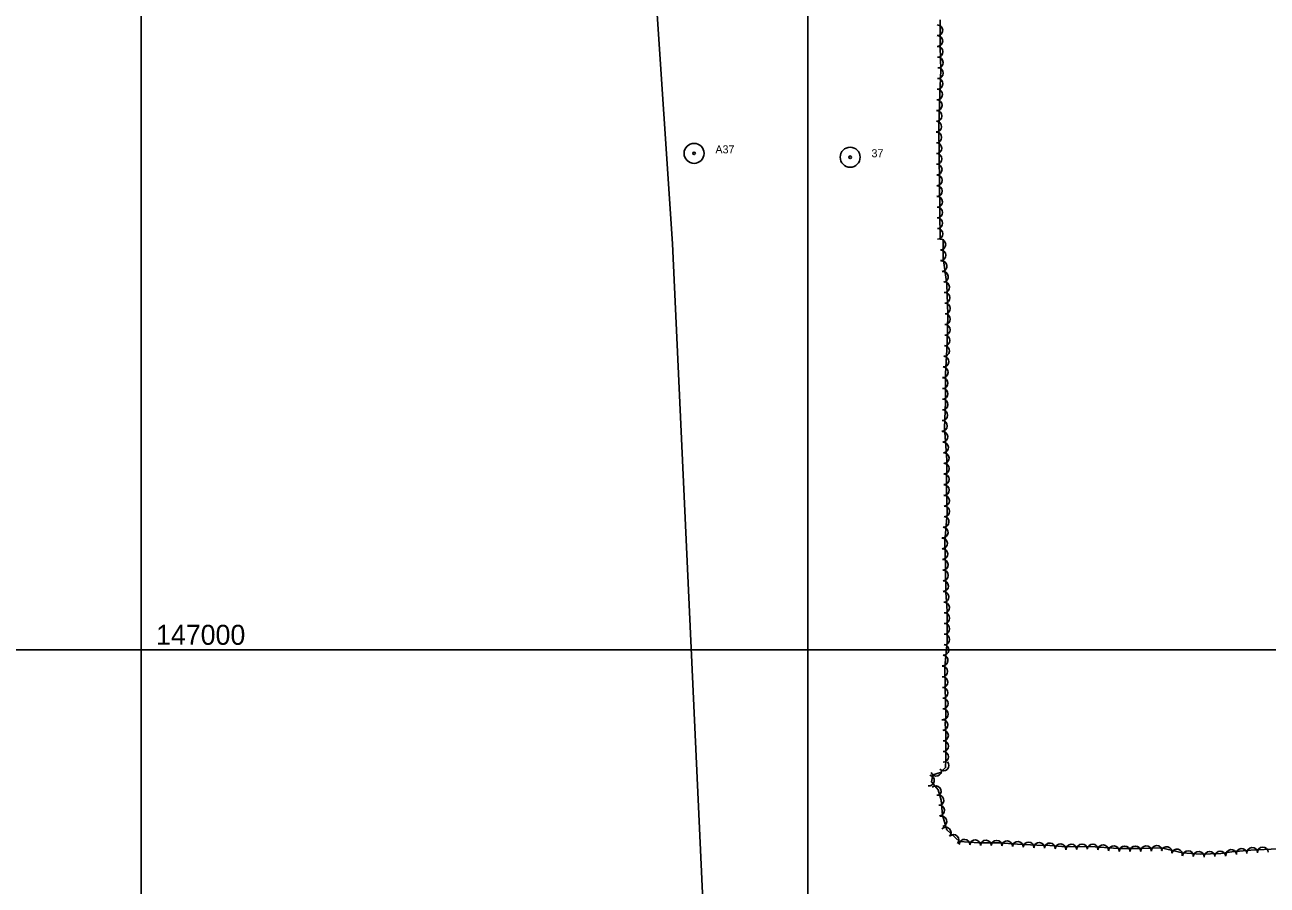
# Model space of a CAD drawing. Extents: x 353423 to 364002, y 127000 to 201942.
# Drawn here: x 358913 to 359844, y 146824 to 147469 of the extents above; entities that cross this region are included whole.
import ezdxf

# ---------------------------------------------------------------- set-up
doc = ezdxf.new("R2010")
doc.units = 0
for name, color, linetype in [('E_FEN_Generic', 7, 'Continuous'), ('E_LAND_TreeLine', 7, 'Continuous'), ('E_RDWY_AsphConc', 7, 'Continuous'), ('E_RDWY_Gravel', 7, 'Continuous')]:
    doc.layers.add(name, color=color, linetype=linetype)

msp = doc.modelspace()

# ---------------------------------------------------------------- linework, layer by layer
at = {"layer": 'E_FEN_Generic'}
for points in [[(359599.31, 147307.83), (359598.31, 147391.55), (359598.96, 147416.39), (359599.69, 147434.75), (359599.19, 147451.84), (359599.16, 147472.39)], [(359852.41, 146850.85), (359832.16, 146849.7), (359818.02, 146848.42), (359809.59, 146847.16), (359794.27, 146846.81), (359781.07, 146847.71), (359764.95, 146851.42), (359750.43, 146851), (359732.81, 146850.91), (359711.91, 146852.56), (359693.43, 146852.24), (359681.52, 146853.22), (359671.69, 146853.64), (359657.18, 146854.34), (359643.68, 146855.18), (359628.24, 146855.38), (359613.63, 146856.21), (359604.3, 146864.94), (359600.91, 146875.93), (359600.02, 146887.34), (359597.79, 146894.99), (359592.8, 146900.94), (359593.74, 146906.33), (359599.44, 146908), (359603.22, 146911.74), (359603.53, 146917.73), (359603.48, 146937.78), (359602.92, 146944.6), (359603.43, 146950.5), (359603.07, 146972.11), (359602.71, 146987.46), (359604.4, 147006.04), (359604.36, 147028.96), (359603.54, 147042.93), (359603.32, 147062.2), (359602.65, 147081.48), (359604.42, 147102.21), (359604.03, 147121.14), (359604.1, 147142.48), (359602.56, 147166.33), (359603.11, 147185.68), (359603.15, 147206.84), (359604.58, 147229.55), (359604.97, 147251.56), (359604.21, 147273.86), (359601.52, 147293.8), (359601.41, 147307.85)]]:
    msp.add_lwpolyline(points, dxfattribs=at)
for centre, radius, start, end in [((359597.07, 147464.51), 4.02, 270.08297, 90.06764), ((359597.08, 147456.48), 4.02, 270.08297, 90.06764), ((359597.19, 147448.38), 4.02, 271.67678, 91.66146), ((359597.42, 147440.35), 4.02, 271.67678, 91.66146), ((359597.49, 147432.46), 4.02, 267.74048, 87.72516), ((359597.17, 147424.43), 4.02, 267.74048, 87.72516), ((359596.86, 147416.37), 4.02, 268.51345, 88.49813), ((359596.65, 147408.34), 4.02, 268.51345, 88.49813), ((359596.44, 147400.3), 4.02, 268.51345, 88.49813), ((359596.23, 147392.27), 4.02, 268.51345, 88.49813), ((359596.3, 147384.15), 4.02, 270.68998, 90.67465), ((359596.39, 147376.12), 4.02, 270.68998, 90.67465), ((359596.49, 147368.08), 4.02, 270.68998, 90.67465), ((359596.58, 147360.04), 4.02, 270.68998, 90.67465), ((359596.68, 147352.01), 4.02, 270.68998, 90.67465), ((359596.77, 147343.97), 4.02, 270.68998, 90.67465), ((359596.87, 147335.93), 4.02, 270.68998, 90.67465), ((359596.97, 147327.9), 4.02, 270.68998, 90.67465), ((359597.06, 147319.86), 4.02, 270.68998, 90.67465), ((359597.16, 147311.82), 4.02, 270.68998, 90.67465), ((359599.34, 147303.82), 4.01, 270.47685, 90.46153), ((359599.41, 147295.81), 4.01, 270.47685, 90.46153), ((359600.24, 147287.59), 4.01, 277.69921, 97.68389), ((359601.32, 147279.65), 4.01, 277.69921, 97.68389), ((359602.18, 147271.9), 4.01, 271.95454, 91.93922), ((359602.45, 147263.89), 4.01, 271.95454, 91.93922), ((359602.73, 147255.88), 4.01, 271.95454, 91.93922), ((359602.81, 147247.98), 4.01, 268.97455, 88.95923), ((359602.67, 147239.97), 4.01, 268.97455, 88.95923), ((359602.52, 147231.95), 4.01, 268.97455, 88.95923), ((359601.63, 147216.05), 4.01, 266.41264, 86.39732), ((359602.13, 147224.05), 4.01, 266.41264, 86.39732), ((359601.12, 147208.05), 4.01, 266.41264, 86.39732), ((359601.04, 147199.91), 4.01, 269.89664, 89.88132), ((359601.02, 147191.9), 4.01, 269.89664, 89.88132), ((359600.96, 147183.94), 4.01, 268.37886, 88.36354), ((359600.73, 147175.93), 4.01, 268.37886, 88.36354), ((359600.5, 147167.92), 4.01, 268.37886, 88.36354), ((359600.88, 147159.73), 4.01, 273.70105, 93.68573), ((359601.4, 147151.73), 4.01, 273.70105, 93.68573), ((359601.91, 147143.73), 4.01, 273.70105, 93.68573), ((359601.98, 147135.87), 4.01, 269.81966, 89.80434), ((359601.95, 147127.85), 4.01, 269.81966, 89.80434), ((359601.96, 147119.79), 4.01, 271.21193, 91.19661), ((359602.13, 147111.78), 4.01, 271.21193, 91.19661), ((359602.29, 147103.77), 4.01, 271.21193, 91.19661), ((359601.79, 147096), 4.01, 265.12009, 85.10477), ((359601.11, 147088.01), 4.01, 265.12009, 85.10477), ((359600.61, 147079.77), 4.01, 271.97994, 91.96461), ((359600.89, 147071.77), 4.01, 271.97994, 91.96461), ((359601.16, 147063.76), 4.01, 271.97994, 91.96461), ((359601.29, 147055.79), 4.01, 270.6768, 90.66148), ((359601.39, 147047.78), 4.01, 270.6768, 90.66148), ((359601.63, 147039.67), 4.01, 273.34671, 93.33139), ((359602.1, 147031.67), 4.01, 273.34671, 93.33139), ((359602.27, 147023.78), 4.01, 270.12763, 90.11231), ((359602.29, 147015.77), 4.01, 270.12763, 90.11231), ((359602.3, 147007.76), 4.01, 270.12763, 90.11231), ((359601.02, 146991.98), 4.01, 264.80795, 84.79263), ((359601.75, 146999.96), 4.01, 264.80795, 84.79263), ((359600.7, 146983.75), 4.01, 271.32191, 91.30659), ((359600.88, 146975.74), 4.01, 271.32191, 91.30659), ((359601.04, 146967.74), 4.01, 270.96714, 90.95182), ((359601.17, 146959.73), 4.01, 270.96714, 90.95182), ((359601.31, 146951.72), 4.01, 270.96714, 90.95182), ((359600.9, 146943.59), 4.01, 274.62936, 94.61403), ((359601.38, 146935.76), 4.01, 270.16767, 90.15234), ((359601.41, 146927.75), 4.01, 270.16767, 90.15234), ((359601.43, 146919.74), 4.01, 270.16767, 90.15234), ((359601.74, 146913.23), 4.01, 224.69566, 44.68033), ((359590.85, 146901.99), 4.01, 260.04093, 80.02561), ((359596.26, 146909.25), 4.01, 196.38794, 16.37262), ((359595.9, 146893.98), 4.01, 310.02956, 130.01424), ((359597.89, 146887.14), 4.01, 286.25549, 106.24017), ((359598.52, 146879.59), 4.01, 274.49461, 94.47929), ((359600.14, 146871.32), 4.01, 287.12358, 107.10826), ((359603.37, 146862.93), 4.01, 316.91924, 136.90392), ((359609.22, 146857.46), 4.01, 316.91924, 136.90392), ((359617.44, 146853.89), 4.01, 356.77047, 176.75515), ((359625.44, 146853.44), 4.01, 356.77047, 176.75515), ((359633.54, 146853.21), 4.01, 359.28436, 179.26904), ((359641.56, 146853.11), 4.01, 359.28436, 179.26904), ((359649.45, 146852.72), 4.01, 356.43476, 176.41944), ((359657.48, 146852.23), 4.01, 357.25207, 177.23675), ((359665.49, 146851.84), 4.01, 357.25207, 177.23675), ((359673.5, 146851.47), 4.01, 357.56693, 177.55161), ((359681.43, 146851.13), 4.01, 355.30453, 175.28921), ((359689.41, 146850.47), 4.01, 355.30453, 175.28921), ((359697.62, 146850.22), 4.01, 0.99654, 180.98122), ((359705.63, 146850.36), 4.01, 0.99654, 180.98122), ((359713.44, 146850.34), 4.01, 355.49073, 175.47541), ((359721.43, 146849.71), 4.01, 355.49073, 175.47541), ((359729.42, 146849.08), 4.01, 355.49073, 175.47541), ((359737.59, 146848.84), 4.01, 0.28734, 180.27202), ((359745.61, 146848.88), 4.01, 0.28734, 180.27202), ((359753.67, 146848.99), 4.01, 1.68006, 181.66473), ((359761.68, 146849.23), 4.01, 1.68006, 181.66473), ((359769.04, 146848.33), 4.01, 347.02759, 167.01226), ((359776.85, 146846.53), 4.01, 347.02759, 167.01226), ((359785.08, 146845.33), 4.01, 356.12013, 176.10481), ((359793.08, 146844.79), 4.01, 356.12013, 176.10481), ((359801.28, 146844.87), 4.01, 1.31981, 181.30448), ((359809.29, 146845.06), 4.01, 1.31981, 181.30448), ((359817.48, 146846.22), 4.01, 8.50454, 188.48922), ((359825.33, 146846.98), 4.01, 5.17724, 185.16192), ((359833.25, 146847.66), 4.01, 3.25599, 183.24066), ((359841.25, 146848.12), 4.01, 3.25599, 183.24066)]:
    msp.add_arc(centre, radius, start, end, dxfattribs=at)
at = {"layer": 'E_LAND_TreeLine'}
for p, q in [((359000, 147000), (359000, 149500)), ((359500, 147000), (359500, 149500)), ((359000, 145000), (359000, 148000)), ((359500, 145000), (359500, 148000)), ((358000, 147000), (363000, 147000)), ((359000, 147000), (363000, 147000))]:
    msp.add_line(p, q, dxfattribs=at)
at = {"layer": 'E_RDWY_AsphConc'}
for centre, radius in [((359414.65, 147372.24), 7.5), ((359414.65, 147372.24), 7.5), ((359414.65, 147372.24), 0.96), ((359414.65, 147372.24), 0.96), ((359531.7, 147369.31), 7.5), ((359531.7, 147369.31), 7.5), ((359531.7, 147369.31), 0.96), ((359531.7, 147369.31), 0.96)]:
    msp.add_circle(centre, radius, dxfattribs=at)
at = {"layer": 'E_RDWY_Gravel'}
for points in [[(359398.37, 147304.4), (359372.79, 147690.33)], [(359398.37, 147304.4), (359481.01, 145518.77)]]:
    msp.add_lwpolyline(points, dxfattribs=at)

# ---------------------------------------------------------------- texts
at = {"layer": 'E_LAND_TreeLine'}
msp.add_text('  147000  ', height=15, dxfattribs=at).set_placement((359000, 147003.75))
msp.add_text('  147000  ', height=15, dxfattribs=at).set_placement((359000, 147003.75))
at = {"layer": 'E_RDWY_AsphConc'}
for s, p in [('A37', (359430.65, 147372.24)), ('A37', (359430.65, 147372.24)), ('37', (359547.7, 147369.31)), ('37', (359547.7, 147369.31))]:
    msp.add_text(s, height=6, dxfattribs=at).set_placement(p)

doc.saveas('drawing.dxf')
